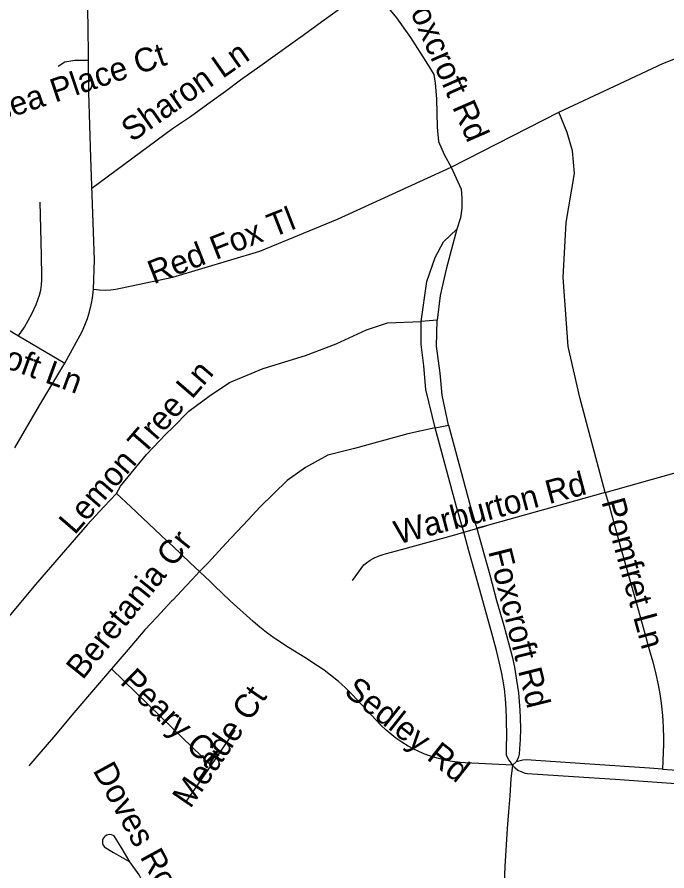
# Model space of a CAD drawing. Extents: x 1383679 to 1536984, y 460658 to 651027.
# Drawn here: x 1455450 to 1458061, y 515604 to 519034 of the extents above; entities that cross this region are included whole.
import ezdxf

# ---------------------------------------------------------------- set-up
doc = ezdxf.new("R2010")
doc.units = 0
doc.layers.add('Exist Road Non-System Type 51', color=7, linetype='Continuous')
doc.layers.add('Exist Road Non-System Type 51 Label', color=7, linetype='Continuous')

msp = doc.modelspace()

# ---------------------------------------------------------------- linework, layer by layer
at = {"layer": 'Exist Road Non-System Type 51'}
for p, q in [((1457194.4, 518430.3), (1457626.7, 518652.1)), ((1457138, 517816.2), (1457073.1, 517810.8)), ((1455455.1, 517753.9), (1455641.4, 517643.8)), ((1457129.5, 517384.1), (1457183.1, 517395)), ((1457812.7, 517123.8), (1458294.7, 517259.2)), ((1457244.6, 516964.1), (1457296.7, 516979.4)), ((1457296.7, 516979.4), (1457334.1, 516990.4)), ((1457334.1, 516990.4), (1457296.9, 516980.1)), ((1456229, 516026.9), (1456326.6, 516168.8)), ((1456130.8, 515884.1), (1456229, 516026.9)), ((1457455.3, 516041.2), (1457441, 516029))]:
    msp.add_line(p, q, dxfattribs=at)
for points in [[(1455440.2, 517303.2), (1455540.5, 517475.6), (1455641.4, 517643.8), (1455711, 517770.5), (1455722.3, 517796.4), (1455732.2, 517822.9), (1455740.5, 517849.8), (1455747.3, 517877.2), (1455752.6, 517905), (1455757.1, 517941.2), (1455760.4, 518058.5), (1455746.1, 518468.6), (1455737.6, 518731.2), (1455735.4, 519004.4), (1455725.5, 519314.5)], [(1456865.9, 519146.6), (1456843.5, 519132.8), (1456810.4, 519110.6), (1456774.1, 519085.2), (1456727.2, 519051.8), (1456674.8, 519014.3), (1456599.8, 518960.4), (1456558, 518930.2), (1456486.4, 518879.7), (1456425.5, 518835.4), (1456347.9, 518779.8), (1456286.9, 518735.3), (1456216, 518684), (1456146.6, 518633.2), (1456074.8, 518584.4), (1455750.4, 518345.1)], [(1456868.8, 519159.6), (1456974.5, 519030.7), (1457030.9, 518951.4), (1457098.5, 518844.7), (1457123.9, 518803.7), (1457129.5, 518768.1), (1457135.2, 518705.2), (1457138, 518591.7), (1457143.6, 518534.2), (1457166.2, 518482.3), (1457194.4, 518430.3)], [(1457626.7, 518652.1), (1457850.8, 518756.7), (1458045.2, 518847), (1458239.7, 518925), (1458383.5, 518978.3)], [(1455736.6, 518858.8), (1455681.5, 518859.4), (1455641.6, 518852.1), (1455614.9, 518835.9)], [(1457812.7, 517123.8), (1457711.2, 517505.4), (1457664.7, 517710.5), (1457643.6, 517987.4), (1457656.3, 518209), (1457690.1, 518405.9), (1457681.6, 518496.2), (1457660.5, 518570.1), (1457626.7, 518652.1)], [(1455758.1, 517941.1), (1455779.5, 517938.6), (1455804.5, 517937.4), (1455825.6, 517938.6), (1455845.9, 517941.2), (1455960.7, 517965.1), (1456075, 517988.5), (1456424.8, 518093.9), (1456737.7, 518222.4), (1457194.4, 518430.3)], [(1457194.4, 518430.3), (1457233.8, 518342.8), (1457236.6, 518307.2), (1457236.6, 518266.2), (1457231, 518227.9), (1457216.9, 518181.4)], [(1455455.1, 517753.9), (1455479, 517788.7), (1455508.7, 517841.2), (1455525.9, 517878.5), (1455533.6, 517897.6), (1455539.8, 517917.2), (1455544.5, 517937.2), (1455547.6, 517957.5), (1455549.1, 517978), (1455549.3, 517990.2), (1455547.7, 518077.7), (1455543, 518289.6)], [(1457073.1, 517810.8), (1457095.7, 517972.1), (1457129.5, 518067.9), (1457163.3, 518130.8), (1457216.9, 518181.4)], [(1457216.9, 518181.4), (1457174.6, 518021.4), (1457149.3, 517914.7), (1457138, 517816.2)], [(1454991.2, 517882.3), (1455059.9, 517887.3), (1455083.9, 517889.8), (1455108, 517890.8), (1455132.1, 517890.1), (1455156.1, 517887.9), (1455179.9, 517884.1), (1455203.4, 517878.8), (1455226.5, 517872), (1455237.3, 517868.2), (1455362.4, 517808.7), (1455455.1, 517753.9)], [(1455848.6, 517120.5), (1455865.4, 517149.8), (1455969.5, 517276.5), (1456047.7, 517358.3), (1456075, 517384.5), (1456140.2, 517451.1), (1456221.9, 517511.2), (1456303.6, 517566), (1456438.9, 517622), (1456608.1, 517674), (1456732.1, 517720.5), (1456853.3, 517777.9), (1456937.8, 517805.3), (1457073.1, 517810.8)], [(1457129.5, 517384.1), (1457092.9, 517537.2), (1457084.4, 517633), (1457073.1, 517717.8), (1457073.1, 517810.8)], [(1457183.1, 517395), (1457157.7, 517515.4), (1457149.3, 517602.9), (1457135.2, 517712.3), (1457138, 517816.2)], [(1457183.1, 517395), (1457272.4, 517066), (1457296.7, 516979.4)], [(1457129.5, 517384.1), (1457019.6, 517359.4), (1456805.4, 517300.6), (1456698.3, 517273.3), (1456608.1, 517224), (1456534.8, 517172.1), (1456426.3, 517066), (1456378.8, 517014.3), (1456289.1, 516918.9), (1456216.9, 516841.8), (1456183, 516805.9)], [(1457244.6, 516964.1), (1457215.9, 517066), (1457129.5, 517384.1)], [(1455848.6, 517120.5), (1455797.6, 517066), (1455730.9, 516994.6), (1455626.9, 516873.5), (1455524.1, 516754.1), (1455437.5, 516651.4), (1455355.1, 516555.1), (1455295.1, 516483.8), (1455204.9, 516379.6), (1455159.4, 516323.8)], [(1456183, 516805.9), (1456144.9, 516841.3), (1456075, 516908), (1456051.9, 516930), (1455906.8, 517066), (1455848.6, 517120.5)], [(1457812.7, 517123.8), (1457608.3, 517066), (1457334.1, 516990.4)], [(1457812.7, 517123.8), (1457831, 517066), (1457875.2, 516904.4), (1457938.8, 516677.4), (1457971.9, 516557.1), (1457990.1, 516492.5), (1458004.2, 516443.2), (1458016.6, 516393.6), (1458025.9, 516351.7), (1458032.9, 516315), (1458038.4, 516278.1), (1458042.3, 516241), (1458044.3, 516210.6), (1458046.7, 516176.2), (1458047.6, 516142), (1458047.1, 516112.3), (1458043, 516012.3)], [(1457296.7, 516979.4), (1457348.9, 516792.5), (1457358.5, 516757.2), (1457376.7, 516690.1), (1457405.6, 516589.9), (1457415.4, 516554.8), (1457439.6, 516464.8), (1457448.2, 516422), (1457457.1, 516370.4), (1457464.4, 516318.4), (1457470.3, 516249.2), (1457471.8, 516218.2), (1457472.4, 516175), (1457471.5, 516131.7), (1457468.4, 516093.7), (1457467.2, 516072.5), (1457464.9, 516062.4), (1457460.8, 516051.5), (1457455.3, 516041.2)], [(1456797.9, 516769.8), (1456843.5, 516833.4), (1456853.6, 516841.6), (1456868.3, 516851.8), (1456883.9, 516860.6), (1456900.1, 516868), (1456917, 516873.9), (1456934.3, 516878.3), (1456994.6, 516895), (1457208.6, 516953.5), (1457244.6, 516964.1)], [(1457441, 516029), (1457432.3, 516041.5), (1457425.8, 516049.8), (1457420.7, 516058.8), (1457417, 516068.4), (1457416.1, 516095.3), (1457416.2, 516104), (1457417.4, 516145.4), (1457417, 516211), (1457416.9, 516215.4), (1457415.5, 516255.2), (1457412.5, 516294.9), (1457408, 516334.5), (1457401.9, 516373.8), (1457397.6, 516396.9), (1457387.6, 516443.4), (1457376.2, 516489.5), (1457361.7, 516544.3), (1457317.6, 516703.1), (1457276.8, 516846.4), (1457265.3, 516890.1), (1457244.6, 516964.1)], [(1456183, 516805.9), (1456152.8, 516774), (1456129.4, 516749), (1456075, 516691.8), (1456071.7, 516688.3), (1456010.6, 516622.8), (1455963, 516571.5), (1455895.7, 516493.6), (1455829.3, 516415.4), (1455829.2, 516415.2)], [(1457441, 516029), (1457250.6, 516038.1), (1457231.6, 516039.6), (1457198.8, 516043.5), (1457166.3, 516049), (1457164.5, 516049.4), (1457137.4, 516056.1), (1457110.4, 516064.4), (1457084, 516074.2), (1457058.3, 516085.5), (1457047.2, 516091), (1457021.2, 516105.1), (1456996, 516120.6), (1456971.6, 516137.5), (1456955.3, 516150.2), (1456932.8, 516169.3), (1456911.4, 516189.7), (1456891.3, 516211), (1456859.3, 516244.8), (1456815, 516292.4), (1456797.1, 516311.3), (1456769.2, 516338.9), (1456740.2, 516365.3), (1456734.8, 516370), (1456709.7, 516390.6), (1456683.7, 516409.9), (1456656.7, 516428), (1456605.6, 516460.6), (1456540.6, 516501.6), (1456489.1, 516535.1), (1456480.9, 516540.6), (1456452.3, 516561.1), (1456424.6, 516582.9), (1456398.1, 516605.8), (1456306.5, 516689.2), (1456242.5, 516749.5), (1456225.8, 516766.1), (1456183, 516805.9)], [(1455829.2, 516415.2), (1455765, 516340.3), (1455677.7, 516238.7), (1455595.5, 516141.6), (1455544.7, 516081.8), (1455497, 516025.2)], [(1455829.2, 516415.2), (1456075, 516176.4), (1456229, 516026.9)], [(1458698.7, 516070.9), (1458510.1, 515969), (1458490.3, 515962.1), (1458463.9, 515954.3), (1458437, 515948), (1458409.8, 515943.3), (1458397.4, 515941.7), (1458369.1, 515939.2), (1458340.6, 515938.3), (1458312.2, 515939.1), (1458276.5, 515941.5), (1458194.8, 515947.1), (1458113.1, 515952.6), (1458096.8, 515954), (1457853.5, 515970.4), (1457685.9, 515981.5), (1457562.6, 515989.6), (1457501.3, 515994.3), (1457492.3, 515995.6), (1457489, 515996.7), (1457476.3, 516001.1), (1457462.6, 516007.7), (1457451.3, 516016.3), (1457441, 516029)], [(1458043, 516012.3), (1457991.6, 516015.8), (1457751.3, 516032.5), (1457495.9, 516049.3), (1457481.9, 516047.9), (1457471.3, 516045.8), (1457455.3, 516041.2)], [(1458043, 516012.3), (1458081.9, 516009.6), (1458162.7, 516004.8), (1458261.4, 515997.7), (1458327.2, 515993.6), (1458366.1, 515994.1), (1458375.7, 515995), (1458405.6, 515998.8), (1458435.3, 516004.1), (1458464.6, 516010.9), (1458493.8, 516019.4), (1458535.2, 516030.6), (1458630.9, 516054.2)], [(1457441, 516029), (1457434.1, 515972.9), (1457429.3, 515905.9), (1457424.6, 515841.4), (1457419.8, 515774.4), (1457410.4, 515622), (1457407.3, 515552.6), (1457405.3, 515526.3)], [(1455902.5, 515640.5), (1455868.1, 515698.7), (1455841.3, 515741.5), (1455835.8, 515745.5), (1455829.6, 515748.2), (1455823, 515749.4), (1455816.2, 515748.9), (1455809.8, 515747), (1455803.9, 515743.6), (1455799, 515738.9), (1455795.3, 515733.3), (1455793.1, 515726.9), (1455792.3, 515720.2), (1455793.1, 515713.5), (1455795.5, 515707.2), (1455799.2, 515701.5), (1455800.1, 515700.5), (1455836.8, 515677.7), (1455902.5, 515640.5)], [(1455957, 515432.7), (1455956.6, 515515), (1455956.5, 515530.1), (1455954.8, 515545.2), (1455951.6, 515560), (1455946.9, 515574.4), (1455940.7, 515588.2), (1455940.7, 515588.3), (1455902.5, 515640.5)]]:
    msp.add_lwpolyline(points, dxfattribs=at)

# ---------------------------------------------------------------- texts
at = {"layer": 'Exist Road Non-System Type 51 Label'}
for s, rotation, p in [('Foxcroft Rd', 293.7196, (1456998.1, 519125.3)), ('Chelsea Place Ct', 18.6856, (1455127.3, 518529.2)), ('Sharon Ln', 35.06, (1455911.3, 518529.1)), ('Red Fox Tl', 21.3959, (1455998.1, 517959.5)), ('Morrocroft Ln', 339.9381, (1454980.2, 517778.2)), ('Lemon Tree Ln', 49.1668, (1455681.2, 516950.5)), ('Warburton Rd', 14.9322, (1456980, 516914.8)), ('Pomfret Ln', 285.4221, (1457797.3, 517087.3)), ('Beretania Cr', 51.1889, (1455713.1, 516368.1)), ('Foxcroft Rd', 284.0362, (1457342.3, 516887.9)), ('Peary Ct', 315.7444, (1455859.8, 516358.9)), ('Sedley Rd', 321.7382, (1456759, 516316.5)), ('Meade Ct', 55.5612, (1456145.5, 515850.9)), ('Doves Roost Ct', 298.6314, (1455752.2, 516007.8))]:
    msp.add_text(s, height=95, rotation=rotation, dxfattribs=at).set_placement(p)

doc.saveas('drawing.dxf')
